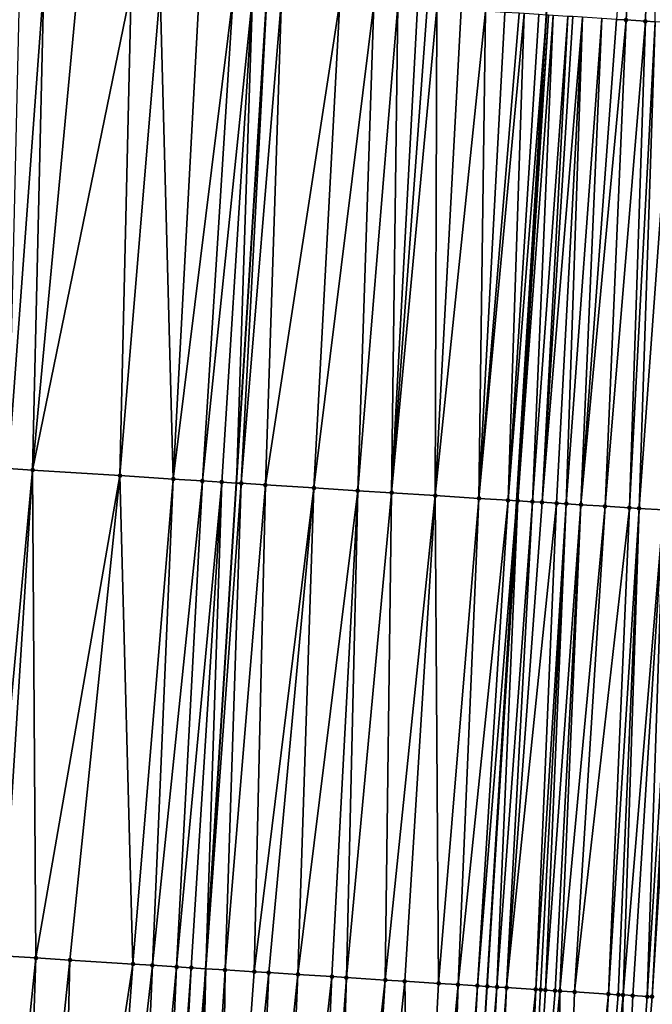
# Model space of a CAD drawing. Header units: feet. Extents: x 2004186 to 2014793, y 836912 to 864902.
# Tile 269 of 656: x 2010710 to 2010736, y 845240 to 845281. Entities that reach past the tile are written whole.
import ezdxf

# ---------------------------------------------------------------- set-up
doc = ezdxf.new("R2010")
doc.units = ezdxf.units.FT
doc.header["$LTSCALE"] = 100
doc.header["$MEASUREMENT"] = 0
for name, color, linetype, lineweight in [('EP_Travel Lane', 5, 'Continuous', 40), ('GPL_Skip Line', 2, 'Continuous', 40), ('Road Shots', 4, 'Continuous', 200), ('Road X-Section', 30, 'Continuous', 13)]:
    doc.layers.add(name, color=color, linetype=linetype, lineweight=lineweight)
doc.layers.add('I-77 SB_MM21-27-Surface-Border', color=7, linetype='Continuous')
doc.layers.add('I-77 SB_MM21-27-Surface-TIN', color=7, linetype='Continuous')

msp = doc.modelspace()

# ---------------------------------------------------------------- linework, layer by layer
at = {"layer": 'EP_Travel Lane'}
msp.add_polyline3d([(2010724.632847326, 845161.3150765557, 420.3935569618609), (2010725.854958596, 845181.2724565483, 420.6239400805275), (2010727.077034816, 845201.2292641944, 420.8299100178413), (2010728.299182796, 845221.1872436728, 421.0287840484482), (2010729.521473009, 845241.147545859, 421.2276827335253), (2010730.743808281, 845261.1085838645, 421.368372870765), (2010731.966360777, 845281.0699911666, 421.5970695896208), (2010733.200203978, 845301.0379699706, 421.7623016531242), (2010734.445065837, 845320.9984826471, 421.93588722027), (2010735.689850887, 845340.9577637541, 422.1474841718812), (2010736.934682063, 845360.9177844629, 422.3431754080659), (2010738.179500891, 845380.8776071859, 422.5600253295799), (2010739.424329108, 845400.8375804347, 422.76288126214), (2010740.669119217, 845420.7969426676, 422.9886460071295), (2010741.913966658, 845440.7572241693, 423.1824225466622), (2010743.147792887, 845460.7465375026, 423.3641605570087), (2010744.358127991, 845480.7147733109, 423.5769885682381), (2010745.534212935, 845500.6996814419, 423.7606588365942)], dxfattribs=at)
at = {"layer": 'GPL_Skip Line'}
msp.add_polyline3d([(2010712.907572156, 845162.0530814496, 420.5808759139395), (2010714.167060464, 845182.0081641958, 420.8089347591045), (2010715.426537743, 845201.9630721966, 420.9959033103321), (2010716.686061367, 845221.918714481, 421.189649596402), (2010717.945758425, 845241.877104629, 421.3686069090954), (2010719.205474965, 845261.8358034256, 421.4966212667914), (2010720.465097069, 845281.7946909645, 421.7053708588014), (2010721.718266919, 845301.754308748, 421.8628080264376), (2010722.964630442, 845321.7147774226, 421.998190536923), (2010724.210918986, 845341.6740452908, 422.1988939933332), (2010725.457265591, 845361.634243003, 422.364738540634), (2010726.703593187, 845381.5941362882, 422.5644940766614), (2010727.949923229, 845401.5540687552, 422.7620795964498), (2010729.196212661, 845421.5133508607, 422.9865330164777), (2010730.442296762, 845441.4733415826, 423.1701646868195), (2010731.66341167, 845461.433952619, 423.3477976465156), (2010732.852232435, 845481.396925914, 423.5040927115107), (2010734.017537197, 845501.3618563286, 423.6647231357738)], dxfattribs=at)
at = {"layer": 'I-77 SB_MM21-27-Surface-Border', "color": 3, "linetype": 'ByBlock', "lineweight": -2}
msp.add_polyline3d([(2010751.388839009, 845500.362919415, 423.8273074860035), (2010750.221738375, 845480.3672347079, 423.6017408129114), (2010749.431602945, 845460.370289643, 423.386504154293), (2010748.407332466, 845440.3519619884, 423.1794726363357), (2010747.36085481, 845420.3794303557, 422.956299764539), (2010746.314189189, 845400.4078855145, 422.7114001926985), (2010745.067891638, 845380.4484733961, 422.461686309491), (2010744.021187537, 845360.4763123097, 422.2382229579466), (2010741.377584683, 845340.6037222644, 422.0289556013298), (2010741.528599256, 845320.557597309, 421.778240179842), (2010740.282210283, 845300.5967210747, 421.6041025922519), (2010739.02837748, 845280.6265167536, 421.380726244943), (2010737.569102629, 845260.6794357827, 421.1655217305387), (2010736.309392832, 845240.720843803, 420.9974198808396), (2010734.650537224, 845220.7883961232, 420.8122539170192), (2010733.191416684, 845200.8454455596, 420.6018358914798), (2010732.131609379, 845180.879003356, 420.3721934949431), (2010730.872119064, 845160.9238887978, 420.1549066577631)], dxfattribs=at)
at = {"layer": 'I-77 SB_MM21-27-Surface-TIN', "color": 128, "linetype": 'ByBlock', "lineweight": -2}
for points in [[(2010736.289949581, 845300.8454273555, 421.698877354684), (2010734.836636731, 845280.8897866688, 421.5051001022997), (2010735.235853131, 845280.864760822, 421.4885135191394)], [(2010736.489563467, 845300.8330056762, 421.6918898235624), (2010736.289949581, 845300.8454273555, 421.698877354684), (2010735.235853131, 845280.864760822, 421.4885135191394)], [(2010736.489563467, 845300.8330056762, 421.6918898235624), (2010735.235853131, 845280.864760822, 421.4885135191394), (2010736.034280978, 845280.8146306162, 421.4631809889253)], [(2010736.489563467, 845300.8330056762, 421.6918898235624), (2010736.034280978, 845280.8146306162, 421.4631809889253), (2010736.433493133, 845280.7895374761, 421.4533146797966)], [(2010711.28341257, 845282.37492406, 421.6236245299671), (2010710.285401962, 845282.4379703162, 421.6169918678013), (2010709.824179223, 845262.4285011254, 421.4240303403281)], [(2010711.28341257, 845282.37492406, 421.6236245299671), (2010709.824179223, 845262.4285011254, 421.4240303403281), (2010710.822189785, 845262.3654541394, 421.431011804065)], [(2010712.680624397, 845282.2866113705, 421.6376968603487), (2010711.28341257, 845282.37492406, 421.6236245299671), (2010710.822189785, 845262.3654541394, 421.431011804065)], [(2010714.87624441, 845282.1478569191, 421.6575504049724), (2010712.680624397, 845282.2866113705, 421.6376968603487), (2010710.822189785, 845262.3654541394, 421.431011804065)], [(2010714.87624441, 845282.1478569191, 421.6575504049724), (2010710.822189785, 845262.3654541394, 421.431011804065), (2010714.415022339, 845262.1383983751, 421.4669120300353)], [(2010716.073855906, 845282.0721818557, 421.6674625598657), (2010714.87624441, 845282.1478569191, 421.6575504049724), (2010714.415022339, 845262.1383983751, 421.4669120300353)], [(2010716.073855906, 845282.0721818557, 421.6674625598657), (2010714.415022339, 845262.1383983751, 421.4669120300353), (2010716.610643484, 845261.9996618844, 421.4863885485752)], [(2010717.670667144, 845281.9712169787, 421.6871492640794), (2010716.073855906, 845282.0721818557, 421.6674625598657), (2010716.610643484, 845261.9996618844, 421.4863885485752)], [(2010719.067876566, 845281.882866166, 421.7050287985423), (2010717.670667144, 845281.9712169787, 421.6871492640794), (2010716.610643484, 845261.9996618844, 421.4863885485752)], [(2010719.067876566, 845281.882866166, 421.7050287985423), (2010716.610643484, 845261.9996618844, 421.4863885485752), (2010717.808253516, 845261.923963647, 421.499969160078)], [(2010719.866285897, 845281.8324425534, 421.7089974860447), (2010719.067876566, 845281.882866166, 421.7050287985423), (2010717.808253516, 845261.923963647, 421.499969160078)], [(2010719.866285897, 845281.8324425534, 421.7089974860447), (2010717.808253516, 845261.923963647, 421.499969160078), (2010718.606664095, 845261.8735597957, 421.5013604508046)], [(2010719.866285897, 845281.8324425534, 421.7089974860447), (2010718.606664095, 845261.8735597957, 421.5013604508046), (2010719.205474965, 845261.8358034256, 421.4966212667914)], [(2010719.866285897, 845281.8324425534, 421.7089974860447), (2010719.205474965, 845261.8358034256, 421.4966212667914), (2010720.465097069, 845281.7946909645, 421.7053708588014)], [(2010719.405078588, 845261.823217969, 421.495041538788), (2010720.465097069, 845281.7946909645, 421.7053708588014), (2010719.205474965, 845261.8358034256, 421.4966212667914)], [(2010721.06390824, 845281.7569393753, 421.7017442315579), (2010720.465097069, 845281.7946909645, 421.7053708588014), (2010719.405078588, 845261.823217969, 421.495041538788)], [(2010721.06390824, 845281.7569393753, 421.7017442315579), (2010719.405078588, 845261.823217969, 421.495041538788), (2010720.403098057, 845261.7603121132, 421.4844791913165)], [(2010723.459161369, 845281.6060668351, 421.6738741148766), (2010721.06390824, 845281.7569393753, 421.7017442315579), (2010720.403098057, 845261.7603121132, 421.4844791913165)], [(2010723.459161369, 845281.6060668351, 421.6738741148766), (2010720.403098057, 845261.7603121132, 421.4844791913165), (2010722.399138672, 845261.6345269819, 421.4600504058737)], [(2010724.856388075, 845281.5179899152, 421.6644012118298), (2010723.459161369, 845281.6060668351, 421.6738741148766), (2010722.399138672, 845261.6345269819, 421.4600504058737)], [(2010724.856388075, 845281.5179899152, 421.6644012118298), (2010722.399138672, 845261.6345269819, 421.4600504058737), (2010724.195570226, 845261.5212411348, 421.4479133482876)], [(2010725.854404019, 845281.4550282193, 421.6625892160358), (2010724.856388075, 845281.5179899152, 421.6644012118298), (2010724.195570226, 845261.5212411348, 421.4479133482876)], [(2010725.854404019, 845281.4550282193, 421.6625892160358), (2010724.195570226, 845261.5212411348, 421.4479133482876), (2010725.592795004, 845261.4331336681, 421.4380075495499)], [(2010726.65282095, 845281.4047250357, 421.654531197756), (2010725.854404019, 845281.4550282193, 421.6625892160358), (2010725.592795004, 845261.4331336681, 421.4380075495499)], [(2010727.052027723, 845281.379546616, 421.6531813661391), (2010726.65282095, 845281.4047250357, 421.654531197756), (2010725.592795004, 845261.4331336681, 421.4380075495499)], [(2010727.45123406, 845281.3543612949, 421.6525207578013), (2010727.052027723, 845281.379546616, 421.6531813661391), (2010725.592795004, 845261.4331336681, 421.4380075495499)], [(2010727.45123406, 845281.3543612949, 421.6525207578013), (2010725.592795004, 845261.4331336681, 421.4380075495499), (2010727.38922918, 845261.3198893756, 421.4207048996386)], [(2010728.449253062, 845281.2914480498, 421.6458701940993), (2010727.45123406, 845281.3543612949, 421.6525207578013), (2010727.38922918, 845261.3198893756, 421.4207048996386)], [(2010729.447271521, 845281.2285262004, 421.6400789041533), (2010728.449253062, 845281.2914480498, 421.6458701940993), (2010727.38922918, 845261.3198893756, 421.4207048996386)], [(2010729.447271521, 845281.2285262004, 421.6400789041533), (2010727.38922918, 845261.3198893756, 421.4207048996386), (2010729.185664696, 845261.2066662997, 421.4007648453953)], [(2010730.245691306, 845281.1782682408, 421.627504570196), (2010729.447271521, 845281.2285262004, 421.6400789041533), (2010729.185664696, 845261.2066662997, 421.4007648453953)], [(2010730.844505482, 845281.1405642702, 421.6191225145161), (2010730.245691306, 845281.1782682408, 421.627504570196), (2010729.185664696, 845261.2066662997, 421.4007648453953)], [(2010731.04410914, 845281.1279793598, 421.6180182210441), (2010730.844505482, 845281.1405642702, 421.6191225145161), (2010729.185664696, 845261.2066662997, 421.4007648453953)], [(2010731.04410914, 845281.1279793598, 421.6180182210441), (2010729.185664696, 845261.2066662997, 421.4007648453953), (2010730.383292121, 845261.1312436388, 421.3800887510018)], [(2010731.642924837, 845281.090299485, 421.6072298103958), (2010731.04410914, 845281.1279793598, 421.6180182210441), (2010730.383292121, 845261.1312436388, 421.3800887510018)], [(2010731.642924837, 845281.090299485, 421.6072298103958), (2010730.383292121, 845261.1312436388, 421.3800887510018), (2010731.966360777, 845281.0699911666, 421.5970695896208)], [(2010730.383292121, 845261.1312436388, 421.3800887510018), (2010730.743808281, 845261.1085838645, 421.368372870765), (2010731.966360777, 845281.0699911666, 421.5970695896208)], [(2010732.042138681, 845281.0652331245, 421.5946891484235), (2010731.966360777, 845281.0699911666, 421.5970695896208), (2010730.743808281, 845261.1085838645, 421.368372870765)], [(2010732.042138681, 845281.0652331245, 421.5946891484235), (2010730.743808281, 845261.1085838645, 421.368372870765), (2010730.782504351, 845261.1061516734, 421.3671153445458)], [(2010732.241743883, 845281.0526726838, 421.591141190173), (2010732.042138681, 845281.0652331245, 421.5946891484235), (2010730.782504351, 845261.1061516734, 421.3671153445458)], [(2010732.241743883, 845281.0526726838, 421.591141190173), (2010730.782504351, 845261.1061516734, 421.3671153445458), (2010731.381319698, 845261.0684662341, 421.3535587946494)], [(2010732.84056373, 845281.0150585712, 421.5737854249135), (2010732.241743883, 845281.0526726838, 421.591141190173), (2010731.381319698, 845261.0684662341, 421.3535587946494)], [(2010732.84056373, 845281.0150585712, 421.5737854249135), (2010731.381319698, 845261.0684662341, 421.3535587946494), (2010731.780531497, 845261.0433674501, 421.3414330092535)], [(2010733.040175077, 845281.0025955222, 421.5605113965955), (2010732.84056373, 845281.0150585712, 421.5737854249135), (2010731.780531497, 845261.0433674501, 421.3414330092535)], [(2010733.439389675, 845280.9775411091, 421.5467775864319), (2010733.040175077, 845281.0025955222, 421.5605113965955), (2010731.780531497, 845261.0433674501, 421.3414330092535)], [(2010733.439389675, 845280.9775411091, 421.5467775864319), (2010731.780531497, 845261.0433674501, 421.3414330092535), (2010732.37935438, 845261.0058014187, 421.3130329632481)], [(2010733.439389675, 845280.9775411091, 421.5467775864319), (2010732.37935438, 845261.0058014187, 421.3130329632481), (2010732.778566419, 845260.9807064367, 421.3004345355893)], [(2010734.237817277, 845280.9274070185, 421.5218330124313), (2010733.439389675, 845280.9775411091, 421.5467775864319), (2010732.778566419, 845260.9807064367, 421.3004345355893)], [(2010734.237817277, 845280.9274070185, 421.5218330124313), (2010732.778566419, 845260.9807064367, 421.3004345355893), (2010733.377378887, 845260.9429753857, 421.292547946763)], [(2010734.836636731, 845280.8897866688, 421.5051001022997), (2010734.237817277, 845280.9274070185, 421.5218330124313), (2010733.377378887, 845260.9429753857, 421.292547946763)], [(2010735.235853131, 845280.864760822, 421.4885135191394), (2010734.836636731, 845280.8897866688, 421.5051001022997), (2010733.377378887, 845260.9429753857, 421.292547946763)], [(2010735.235853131, 845280.864760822, 421.4885135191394), (2010733.377378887, 845260.9429753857, 421.292547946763), (2010734.375410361, 845260.8802597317, 421.2583418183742)], [(2010736.034280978, 845280.8146306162, 421.4631809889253), (2010735.235853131, 845280.864760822, 421.4885135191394), (2010734.375410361, 845260.8802597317, 421.2583418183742)], [(2010736.034280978, 845280.8146306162, 421.4631809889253), (2010734.375410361, 845260.8802597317, 421.2583418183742), (2010735.373438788, 845260.8174957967, 421.2301374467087)], [(2010736.433493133, 845280.7895374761, 421.4533146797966), (2010736.034280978, 845280.8146306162, 421.4631809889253), (2010735.373438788, 845260.8174957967, 421.2301374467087)], [(2010736.433493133, 845280.7895374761, 421.4533146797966), (2010735.373438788, 845260.8174957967, 421.2301374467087), (2010735.772649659, 845260.7923823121, 421.2198390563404)], [(2010737.231918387, 845280.7393661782, 421.4320858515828), (2010736.433493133, 845280.7895374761, 421.4533146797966), (2010735.772649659, 845260.7923823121, 421.2198390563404)], [(2010737.231918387, 845280.7393661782, 421.4320858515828), (2010735.772649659, 845260.7923823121, 421.2198390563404), (2010736.770680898, 845260.7296629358, 421.1860956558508)], [(2010708.963674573, 845242.4447049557, 421.2771128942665), (2010710.822189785, 845262.3654541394, 421.431011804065), (2010709.824179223, 845262.4285011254, 421.4240303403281)], [(2010709.562480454, 845242.4068695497, 421.2825940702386), (2010710.822189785, 845262.3654541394, 421.431011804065), (2010708.963674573, 845242.4447049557, 421.2771128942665)], [(2010710.959690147, 845242.3185230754, 421.3039396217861), (2010710.822189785, 845262.3654541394, 421.431011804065), (2010709.562480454, 845242.4068695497, 421.2825940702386)], [(2010710.959690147, 845242.3185230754, 421.3039396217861), (2010714.415022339, 845262.1383983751, 421.4669120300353), (2010710.822189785, 845262.3654541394, 421.431011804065)], [(2010712.356904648, 845242.2302527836, 421.315078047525), (2010714.415022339, 845262.1383983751, 421.4669120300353), (2010710.959690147, 845242.3185230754, 421.3039396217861)], [(2010714.951727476, 845242.0662572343, 421.3444735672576), (2010714.415022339, 845262.1383983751, 421.4669120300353), (2010712.356904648, 845242.2302527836, 421.315078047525)], [(2010714.951727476, 845242.0662572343, 421.3444735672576), (2010716.610643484, 845261.9996618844, 421.4863885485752), (2010714.415022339, 845262.1383983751, 421.4669120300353)], [(2010715.750133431, 845242.0157801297, 421.3557874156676), (2010716.610643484, 845261.9996618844, 421.4863885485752), (2010714.951727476, 845242.0662572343, 421.3444735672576)], [(2010715.750133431, 845242.0157801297, 421.3557874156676), (2010717.808253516, 845261.923963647, 421.499969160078), (2010716.610643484, 845261.9996618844, 421.4863885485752)], [(2010716.748141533, 845241.9526941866, 421.3685313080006), (2010717.808253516, 845261.923963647, 421.499969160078), (2010715.750133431, 845242.0157801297, 421.3557874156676)], [(2010716.748141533, 845241.9526941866, 421.3685313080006), (2010718.606664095, 845261.8735597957, 421.5013604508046), (2010717.808253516, 845261.923963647, 421.499969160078)], [(2010717.346947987, 845241.9148678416, 421.3727984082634), (2010718.606664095, 845261.8735597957, 421.5013604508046), (2010716.748141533, 845241.9526941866, 421.3685313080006)], [(2010717.346947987, 845241.9148678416, 421.3727984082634), (2010717.945758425, 845241.877104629, 421.3686069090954), (2010718.606664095, 845261.8735597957, 421.5013604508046)], [(2010718.606664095, 845261.8735597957, 421.5013604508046), (2010717.945758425, 845241.877104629, 421.3686069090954), (2010719.205474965, 845261.8358034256, 421.4966212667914)], [(2010719.405078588, 845261.823217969, 421.495041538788), (2010719.205474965, 845261.8358034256, 421.4966212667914), (2010717.945758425, 845241.877104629, 421.3686069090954)], [(2010718.744172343, 845241.8267536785, 421.3630182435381), (2010719.405078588, 845261.823217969, 421.495041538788), (2010717.945758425, 845241.877104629, 421.3686069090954)], [(2010718.744172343, 845241.8267536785, 421.3630182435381), (2010720.403098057, 845261.7603121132, 421.4844791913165), (2010719.405078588, 845261.823217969, 421.495041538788)], [(2010719.941796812, 845241.751284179, 421.3470080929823), (2010720.403098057, 845261.7603121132, 421.4844791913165), (2010718.744172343, 845241.8267536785, 421.3630182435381)], [(2010719.941796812, 845241.751284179, 421.3470080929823), (2010722.399138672, 845261.6345269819, 421.4600504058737), (2010720.403098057, 845261.7603121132, 421.4844791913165)], [(2010720.540609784, 845241.713561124, 421.3374361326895), (2010722.399138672, 845261.6345269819, 421.4600504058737), (2010719.941796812, 845241.751284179, 421.3470080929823)], [(2010721.738232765, 845241.6380680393, 421.3245860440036), (2010722.399138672, 845261.6345269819, 421.4600504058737), (2010720.540609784, 845241.713561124, 421.3374361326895)], [(2010721.738232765, 845241.6380680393, 421.3245860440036), (2010724.195570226, 845261.5212411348, 421.4479133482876), (2010722.399138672, 845261.6345269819, 421.4600504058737)], [(2010723.135457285, 845241.5499564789, 421.3144571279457), (2010724.195570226, 845261.5212411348, 421.4479133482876), (2010721.738232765, 845241.6380680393, 421.3245860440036)], [(2010723.734267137, 845241.512183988, 421.3115087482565), (2010724.195570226, 845261.5212411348, 421.4479133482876), (2010723.135457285, 845241.5499564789, 421.3144571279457)], [(2010723.734267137, 845241.512183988, 421.3115087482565), (2010725.592795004, 845261.4331336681, 421.4380075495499), (2010724.195570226, 845261.5212411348, 421.4479133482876)], [(2010725.33109762, 845241.4115240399, 421.2947104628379), (2010725.592795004, 845261.4331336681, 421.4380075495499), (2010723.734267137, 845241.512183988, 421.3115087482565)], [(2010725.33109762, 845241.4115240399, 421.2947104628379), (2010727.38922918, 845261.3198893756, 421.4207048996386), (2010725.592795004, 845261.4331336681, 421.4380075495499)], [(2010726.129511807, 845241.3611773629, 421.2885492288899), (2010727.38922918, 845261.3198893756, 421.4207048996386), (2010725.33109762, 845241.4115240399, 421.2947104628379)], [(2010727.526738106, 845241.2730939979, 421.2746426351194), (2010727.38922918, 845261.3198893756, 421.4207048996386), (2010726.129511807, 845241.3611773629, 421.2885492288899)], [(2010727.526738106, 845241.2730939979, 421.2746426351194), (2010729.185664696, 845261.2066662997, 421.4007648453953), (2010727.38922918, 845261.3198893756, 421.4207048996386)], [(2010728.325155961, 845241.2228054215, 421.2606969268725), (2010729.185664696, 845261.2066662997, 421.4007648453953), (2010727.526738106, 845241.2730939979, 421.2746426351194)], [(2010728.325155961, 845241.2228054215, 421.2606969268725), (2010730.383292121, 845261.1312436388, 421.3800887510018), (2010729.185664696, 845261.2066662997, 421.4007648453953)], [(2010729.12357513, 845241.1725376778, 421.2439599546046), (2010730.383292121, 845261.1312436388, 421.3800887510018), (2010728.325155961, 845241.2228054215, 421.2606969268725)], [(2010729.12357513, 845241.1725376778, 421.2439599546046), (2010730.743808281, 845261.1085838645, 421.368372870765), (2010730.383292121, 845261.1312436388, 421.3800887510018)], [(2010729.12357513, 845241.1725376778, 421.2439599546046), (2010729.521473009, 845241.147545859, 421.2276827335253), (2010730.743808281, 845261.1085838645, 421.368372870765)], [(2010730.782504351, 845261.1061516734, 421.3671153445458), (2010730.743808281, 845261.1085838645, 421.368372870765), (2010729.521473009, 845241.147545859, 421.2276827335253)], [(2010729.522788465, 845241.1474632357, 421.227628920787), (2010730.782504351, 845261.1061516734, 421.3671153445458), (2010729.521473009, 845241.147545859, 421.2276827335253)], [(2010729.92200212, 845241.1223938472, 421.2106207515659), (2010730.782504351, 845261.1061516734, 421.3671153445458), (2010729.522788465, 845241.1474632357, 421.227628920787)], [(2010729.92200212, 845241.1223938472, 421.2106207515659), (2010731.381319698, 845261.0684662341, 421.3535587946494), (2010730.782504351, 845261.1061516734, 421.3671153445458)], [(2010730.321213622, 845241.097290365, 421.1981805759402), (2010731.381319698, 845261.0684662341, 421.3535587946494), (2010729.92200212, 845241.1223938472, 421.2106207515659)], [(2010730.321213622, 845241.097290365, 421.1981805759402), (2010731.780531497, 845261.0433674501, 421.3414330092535), (2010731.381319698, 845261.0684662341, 421.3535587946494)], [(2010730.321213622, 845241.097290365, 421.1981805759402), (2010732.37935438, 845261.0058014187, 421.3130329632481), (2010731.780531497, 845261.0433674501, 421.3414330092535)], [(2010731.518853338, 845241.0220624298, 421.1498049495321), (2010732.37935438, 845261.0058014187, 421.3130329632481), (2010730.321213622, 845241.097290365, 421.1981805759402)], [(2010731.518853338, 845241.0220624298, 421.1498049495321), (2010732.778566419, 845260.9807064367, 421.3004345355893), (2010732.37935438, 845261.0058014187, 421.3130329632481)], [(2010731.718459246, 845241.0095131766, 421.1432515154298), (2010732.778566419, 845260.9807064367, 421.3004345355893), (2010731.518853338, 845241.0220624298, 421.1498049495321)], [(2010731.918063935, 845240.9969445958, 421.1392876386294), (2010732.778566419, 845260.9807064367, 421.3004345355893), (2010731.718459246, 845241.0095131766, 421.1432515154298)], [(2010731.918063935, 845240.9969445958, 421.1392876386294), (2010733.377378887, 845260.9429753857, 421.292547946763), (2010732.778566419, 845260.9807064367, 421.3004345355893)], [(2010732.317271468, 845240.9717782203, 421.1352741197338), (2010733.377378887, 845260.9429753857, 421.292547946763), (2010731.918063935, 845240.9969445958, 421.1392876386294)], [(2010732.516877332, 845240.9592282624, 421.1288151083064), (2010733.377378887, 845260.9429753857, 421.292547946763), (2010732.317271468, 845240.9717782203, 421.1352741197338)], [(2010732.516877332, 845240.9592282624, 421.1288151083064), (2010734.375410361, 845260.8802597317, 421.2583418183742), (2010733.377378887, 845260.9429753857, 421.292547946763)], [(2010733.115697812, 845240.921624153, 421.1033064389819), (2010734.375410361, 845260.8802597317, 421.2583418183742), (2010732.516877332, 845240.9592282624, 421.1288151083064)], [(2010733.115697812, 845240.921624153, 421.1033064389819), (2010735.373438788, 845260.8174957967, 421.2301374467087), (2010734.375410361, 845260.8802597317, 421.2583418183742)], [(2010734.512939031, 845240.8337771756, 421.0577279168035), (2010735.373438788, 845260.8174957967, 421.2301374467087), (2010733.115697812, 845240.921624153, 421.1033064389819)], [(2010734.512939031, 845240.8337771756, 421.0577279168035), (2010735.772649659, 845260.7923823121, 421.2198390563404), (2010735.373438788, 845260.8174957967, 421.2301374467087)], [(2010734.912149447, 845240.8086564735, 421.047594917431), (2010735.772649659, 845260.7923823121, 421.2198390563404), (2010734.512939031, 845240.8337771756, 421.0577279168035)], [(2010735.111755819, 845240.796114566, 421.0400572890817), (2010735.772649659, 845260.7923823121, 421.2198390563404), (2010734.912149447, 845240.8086564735, 421.047594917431)], [(2010735.111755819, 845240.796114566, 421.0400572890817), (2010736.770680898, 845260.7296629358, 421.1860956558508), (2010735.772649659, 845260.7923823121, 421.2198390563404)], [(2010735.510970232, 845240.7710571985, 421.0214385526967), (2010736.770680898, 845260.7296629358, 421.1860956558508), (2010735.111755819, 845240.796114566, 421.0400572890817)], [(2010735.510970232, 845240.7710571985, 421.0214385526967), (2010736.109787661, 845240.7334047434, 421.0024074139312), (2010736.770680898, 845260.7296629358, 421.1860956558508)], [(2010736.109787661, 845240.7334047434, 421.0024074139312), (2010737.369496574, 845260.6919827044, 421.1718917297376), (2010736.770680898, 845260.7296629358, 421.1860956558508)], [(2010736.109787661, 845240.7334047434, 421.0024074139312), (2010736.309392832, 845240.720843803, 420.9974198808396), (2010737.369496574, 845260.6919827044, 421.1718917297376)], [(2010737.369496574, 845260.6919827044, 421.1718917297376), (2010736.309392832, 845240.720843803, 420.9974198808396), (2010737.569102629, 845260.6794357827, 421.1655217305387)], [(2010710.959690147, 845242.3185230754, 421.3039396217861), (2010709.562480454, 845242.4068695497, 421.2825940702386), (2010708.901602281, 845222.4108500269, 421.1030221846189)], [(2010710.959690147, 845242.3185230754, 421.3039396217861), (2010708.901602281, 845222.4108500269, 421.1030221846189), (2010710.298806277, 845222.3224132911, 421.1298091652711)], [(2010712.356904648, 845242.2302527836, 421.315078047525), (2010710.959690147, 845242.3185230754, 421.3039396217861), (2010710.298806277, 845222.3224132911, 421.1298091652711)], [(2010712.356904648, 845242.2302527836, 421.315078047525), (2010710.298806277, 845222.3224132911, 421.1298091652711), (2010711.895618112, 845222.2214578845, 421.1480645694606)], [(2010714.951727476, 845242.0662572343, 421.3444735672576), (2010712.356904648, 845242.2302527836, 421.315078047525), (2010711.895618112, 845222.2214578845, 421.1480645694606)], [(2010714.951727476, 845242.0662572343, 421.3444735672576), (2010711.895618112, 845222.2214578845, 421.1480645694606), (2010713.492429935, 845222.1205023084, 421.1663381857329)], [(2010715.750133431, 845242.0157801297, 421.3557874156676), (2010714.951727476, 845242.0662572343, 421.3444735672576), (2010713.492429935, 845222.1205023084, 421.1663381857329)], [(2010715.750133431, 845242.0157801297, 421.3557874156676), (2010713.492429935, 845222.1205023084, 421.1663381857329), (2010714.889637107, 845222.0321158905, 421.1877248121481)], [(2010716.748141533, 845241.9526941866, 421.3685313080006), (2010715.750133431, 845242.0157801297, 421.3557874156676), (2010714.889637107, 845222.0321158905, 421.1877248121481)], [(2010716.748141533, 845241.9526941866, 421.3685313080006), (2010714.889637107, 845222.0321158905, 421.1877248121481), (2010715.88764654, 845221.9690510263, 421.1956716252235)], [(2010717.346947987, 845241.9148678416, 421.3727984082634), (2010716.748141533, 845241.9526941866, 421.3685313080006), (2010715.88764654, 845221.9690510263, 421.1956716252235)], [(2010717.346947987, 845241.9148678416, 421.3727984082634), (2010715.88764654, 845221.9690510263, 421.1956716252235), (2010716.286852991, 845221.9438675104, 421.1942965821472)], [(2010717.346947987, 845241.9148678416, 421.3727984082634), (2010716.286852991, 845221.9438675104, 421.1942965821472), (2010717.945758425, 845241.877104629, 421.3686069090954)], [(2010716.286852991, 845221.9438675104, 421.1942965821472), (2010716.686061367, 845221.918714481, 421.189649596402), (2010717.945758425, 845241.877104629, 421.3686069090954)], [(2010717.484478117, 845221.8684084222, 421.1803556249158), (2010717.945758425, 845241.877104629, 421.3686069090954), (2010716.686061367, 845221.918714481, 421.189649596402)], [(2010718.744172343, 845241.8267536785, 421.3630182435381), (2010717.945758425, 845241.877104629, 421.3686069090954), (2010717.484478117, 845221.8684084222, 421.1803556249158)], [(2010718.744172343, 845241.8267536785, 421.3630182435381), (2010717.484478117, 845221.8684084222, 421.1803556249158), (2010718.482501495, 845221.8055644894, 421.1645910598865)], [(2010719.941796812, 845241.751284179, 421.3470080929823), (2010718.744172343, 845241.8267536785, 421.3630182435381), (2010718.482501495, 845221.8055644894, 421.1645910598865)], [(2010720.540609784, 845241.713561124, 421.3374361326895), (2010719.941796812, 845241.751284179, 421.3470080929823), (2010718.482501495, 845221.8055644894, 421.1645910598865)], [(2010720.540609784, 845241.713561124, 421.3374361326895), (2010718.482501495, 845221.8055644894, 421.1645910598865), (2010719.680132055, 845221.7301915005, 421.141409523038)], [(2010721.738232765, 845241.6380680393, 421.3245860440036), (2010720.540609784, 845241.713561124, 421.3374361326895), (2010719.680132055, 845221.7301915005, 421.141409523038)], [(2010721.738232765, 845241.6380680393, 421.3245860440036), (2010719.680132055, 845221.7301915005, 421.141409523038), (2010720.877757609, 845221.6547391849, 421.126741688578)], [(2010723.135457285, 845241.5499564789, 421.3144571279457), (2010721.738232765, 845241.6380680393, 421.3245860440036), (2010720.877757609, 845221.6547391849, 421.126741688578)], [(2010723.135457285, 845241.5499564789, 421.3144571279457), (2010720.877757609, 845221.6547391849, 421.126741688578), (2010722.274980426, 845221.5666006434, 421.1215250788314)], [(2010723.734267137, 845241.512183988, 421.3115087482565), (2010723.135457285, 845241.5499564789, 421.3144571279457), (2010722.274980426, 845221.5666006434, 421.1215250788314)], [(2010723.734267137, 845241.512183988, 421.3115087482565), (2010722.274980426, 845221.5666006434, 421.1215250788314), (2010723.073394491, 845221.5162520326, 421.1167979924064)], [(2010725.33109762, 845241.4115240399, 421.2947104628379), (2010723.734267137, 845241.512183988, 421.3115087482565), (2010723.073394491, 845221.5162520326, 421.1167979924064)], [(2010725.33109762, 845241.4115240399, 421.2947104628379), (2010723.073394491, 845221.5162520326, 421.1167979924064), (2010724.071415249, 845221.4533666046, 421.1054868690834)], [(2010726.129511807, 845241.3611773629, 421.2885492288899), (2010725.33109762, 845241.4115240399, 421.2947104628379), (2010724.071415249, 845221.4533666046, 421.1054868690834)], [(2010726.129511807, 845241.3611773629, 421.2885492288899), (2010724.071415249, 845221.4533666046, 421.1054868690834), (2010726.466669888, 845221.3025179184, 421.070146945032)], [(2010727.526738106, 845241.2730939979, 421.2746426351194), (2010726.129511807, 845241.3611773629, 421.2885492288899), (2010726.466669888, 845221.3025179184, 421.070146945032)], [(2010728.325155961, 845241.2228054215, 421.2606969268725), (2010727.526738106, 845241.2730939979, 421.2746426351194), (2010726.466669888, 845221.3025179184, 421.070146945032)], [(2010728.325155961, 845241.2228054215, 421.2606969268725), (2010726.466669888, 845221.3025179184, 421.070146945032), (2010727.66429941, 845221.2271284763, 421.0487312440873)], [(2010729.12357513, 845241.1725376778, 421.2439599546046), (2010728.325155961, 845241.2228054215, 421.2606969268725), (2010727.66429941, 845221.2271284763, 421.0487312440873)], [(2010729.12357513, 845241.1725376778, 421.2439599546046), (2010727.66429941, 845221.2271284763, 421.0487312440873), (2010728.063511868, 845221.2020401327, 421.0371418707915)], [(2010729.12357513, 845241.1725376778, 421.2439599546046), (2010728.063511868, 845221.2020401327, 421.0371418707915), (2010729.521473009, 845241.147545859, 421.2276827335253)], [(2010728.063511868, 845221.2020401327, 421.0371418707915), (2010728.299182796, 845221.1872436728, 421.0287840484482), (2010729.521473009, 845241.147545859, 421.2276827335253)], [(2010729.522788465, 845241.1474632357, 421.227628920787), (2010729.521473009, 845241.147545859, 421.2276827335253), (2010728.299182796, 845221.1872436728, 421.0287840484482)], [(2010729.92200212, 845241.1223938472, 421.2106207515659), (2010729.522788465, 845241.1474632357, 421.227628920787), (2010728.299182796, 845221.1872436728, 421.0287840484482)], [(2010729.92200212, 845241.1223938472, 421.2106207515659), (2010728.299182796, 845221.1872436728, 421.0287840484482), (2010728.861939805, 845221.1519113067, 421.0088264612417)], [(2010730.321213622, 845241.097290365, 421.1981805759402), (2010729.92200212, 845241.1223938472, 421.2106207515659), (2010728.861939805, 845221.1519113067, 421.0088264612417)], [(2010730.321213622, 845241.097290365, 421.1981805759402), (2010728.861939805, 845221.1519113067, 421.0088264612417), (2010729.460758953, 845221.1142860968, 420.9906583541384)], [(2010731.518853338, 845241.0220624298, 421.1498049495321), (2010730.321213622, 845241.097290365, 421.1981805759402), (2010729.460758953, 845221.1142860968, 420.9906583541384)], [(2010731.518853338, 845241.0220624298, 421.1498049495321), (2010729.460758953, 845221.1142860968, 420.9906583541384), (2010730.658403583, 845221.039136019, 420.9435529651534)], [(2010731.718459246, 845241.0095131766, 421.1432515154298), (2010731.518853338, 845241.0220624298, 421.1498049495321), (2010730.658403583, 845221.039136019, 420.9435529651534)], [(2010731.918063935, 845240.9969445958, 421.1392876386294), (2010731.718459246, 845241.0095131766, 421.1432515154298), (2010730.658403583, 845221.039136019, 420.9435529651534)], [(2010732.317271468, 845240.9717782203, 421.1352741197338), (2010731.918063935, 845240.9969445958, 421.1392876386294), (2010730.658403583, 845221.039136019, 420.9435529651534)], [(2010732.516877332, 845240.9592282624, 421.1288151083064), (2010732.317271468, 845240.9717782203, 421.1352741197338), (2010730.658403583, 845221.039136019, 420.9435529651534)], [(2010732.516877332, 845240.9592282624, 421.1288151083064), (2010730.658403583, 845221.039136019, 420.9435529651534), (2010732.454862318, 845220.9262808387, 420.8868539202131)], [(2010733.115697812, 845240.921624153, 421.1033064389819), (2010732.516877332, 845240.9592282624, 421.1288151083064), (2010732.454862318, 845220.9262808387, 420.8868539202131)], [(2010734.512939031, 845240.8337771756, 421.0577279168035), (2010733.115697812, 845240.921624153, 421.1033064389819), (2010732.454862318, 845220.9262808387, 420.8868539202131)], [(2010734.512939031, 845240.8337771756, 421.0577279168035), (2010732.454862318, 845220.9262808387, 420.8868539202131), (2010733.253291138, 845220.8761659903, 420.8570383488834)], [(2010734.912149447, 845240.8086564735, 421.047594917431), (2010734.512939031, 845240.8337771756, 421.0577279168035), (2010733.253291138, 845220.8761659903, 420.8570383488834)], [(2010735.111755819, 845240.796114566, 421.0400572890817), (2010734.912149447, 845240.8086564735, 421.047594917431), (2010733.253291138, 845220.8761659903, 420.8570383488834)], [(2010735.111755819, 845240.796114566, 421.0400572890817), (2010733.253291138, 845220.8761659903, 420.8570383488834), (2010734.650537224, 845220.7883961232, 420.8122539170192)], [(2010735.510970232, 845240.7710571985, 421.0214385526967), (2010735.111755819, 845240.796114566, 421.0400572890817), (2010734.650537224, 845220.7883961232, 420.8122539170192)], [(2010735.510970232, 845240.7710571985, 421.0214385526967), (2010734.650537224, 845220.7883961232, 420.8122539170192), (2010736.109787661, 845240.7334047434, 421.0024074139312)], [(2010736.109787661, 845240.7334047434, 421.0024074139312), (2010734.650537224, 845220.7883961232, 420.8122539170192), (2010736.309392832, 845240.720843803, 420.9974198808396)]]:
    msp.add_3dface(points, dxfattribs=at)
at = {"layer": 'Road Shots', "lineweight": 100}
for p in [(2010735.235853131, 845280.864760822, 421.4885135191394), (2010736.034280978, 845280.8146306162, 421.4631809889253), (2010710.822189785, 845262.3654541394, 421.431011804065), (2010714.415022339, 845262.1383983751, 421.4669120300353), (2010716.610643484, 845261.9996618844, 421.4863885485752), (2010717.808253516, 845261.923963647, 421.499969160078), (2010718.606664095, 845261.8735597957, 421.5013604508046), (2010719.405078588, 845261.823217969, 421.495041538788), (2010720.403098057, 845261.7603121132, 421.4844791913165), (2010722.399138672, 845261.6345269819, 421.4600504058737), (2010724.195570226, 845261.5212411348, 421.4479133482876), (2010725.592795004, 845261.4331336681, 421.4380075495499), (2010727.38922918, 845261.3198893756, 421.4207048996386), (2010729.185664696, 845261.2066662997, 421.4007648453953), (2010730.383292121, 845261.1312436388, 421.3800887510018), (2010730.782504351, 845261.1061516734, 421.3671153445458), (2010731.381319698, 845261.0684662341, 421.3535587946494), (2010731.780531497, 845261.0433674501, 421.3414330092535), (2010732.37935438, 845261.0058014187, 421.3130329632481), (2010732.778566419, 845260.9807064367, 421.3004345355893), (2010733.377378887, 845260.9429753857, 421.292547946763), (2010734.375410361, 845260.8802597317, 421.2583418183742), (2010735.373438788, 845260.8174957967, 421.2301374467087), (2010735.772649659, 845260.7923823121, 421.2198390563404), (2010710.959690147, 845242.3185230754, 421.3039396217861), (2010712.356904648, 845242.2302527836, 421.315078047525), (2010714.951727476, 845242.0662572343, 421.3444735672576), (2010715.750133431, 845242.0157801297, 421.3557874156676), (2010716.748141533, 845241.9526941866, 421.3685313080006), (2010717.346947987, 845241.9148678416, 421.3727984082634), (2010718.744172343, 845241.8267536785, 421.3630182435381), (2010719.941796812, 845241.751284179, 421.3470080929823), (2010720.540609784, 845241.713561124, 421.3374361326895), (2010721.738232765, 845241.6380680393, 421.3245860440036), (2010723.135457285, 845241.5499564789, 421.3144571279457), (2010723.734267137, 845241.512183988, 421.3115087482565), (2010725.33109762, 845241.4115240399, 421.2947104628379), (2010726.129511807, 845241.3611773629, 421.2885492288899), (2010727.526738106, 845241.2730939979, 421.2746426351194), (2010728.325155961, 845241.2228054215, 421.2606969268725), (2010729.12357513, 845241.1725376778, 421.2439599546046), (2010729.522788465, 845241.1474632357, 421.227628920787), (2010729.92200212, 845241.1223938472, 421.2106207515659), (2010730.321213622, 845241.097290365, 421.1981805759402), (2010731.518853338, 845241.0220624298, 421.1498049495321), (2010731.718459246, 845241.0095131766, 421.1432515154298), (2010731.918063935, 845240.9969445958, 421.1392876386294), (2010732.317271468, 845240.9717782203, 421.1352741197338), (2010732.516877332, 845240.9592282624, 421.1288151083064), (2010733.115697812, 845240.921624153, 421.1033064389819), (2010734.512939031, 845240.8337771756, 421.0577279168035), (2010734.912149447, 845240.8086564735, 421.047594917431), (2010735.111755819, 845240.796114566, 421.0400572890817), (2010735.510970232, 845240.7710571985, 421.0214385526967), (2010736.109787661, 845240.7334047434, 421.0024074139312), (2010736.309392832, 845240.720843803, 420.9974198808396)]:
    msp.add_point(p, dxfattribs=at)
at = {"layer": 'Road X-Section', "extrusion": (0.06297667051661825, 0.9979645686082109, 0.01003288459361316), "elevation": 970193.9927439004, "flags": 128}
msp.add_lwpolyline([(-1953462.669046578, -9313.021034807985), (-1953463.669046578, -9312.992700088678), (-1953464.469046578, -9312.977251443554), (-1953465.469046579, -9312.949407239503), (-1953466.269046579, -9312.922423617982), (-1953467.069046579, -9312.889560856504), (-1953467.669046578, -9312.870822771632), (-1953468.069046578, -9312.863399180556), (-1953468.669046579, -9312.856772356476), (-1953469.269046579, -9312.842755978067), (-1953470.069046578, -9312.829003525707), (-1953471.669046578, -9312.81635788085), (-1953472.069046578, -9312.813294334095), (-1953472.469046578, -9312.8074878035), (-1953473.069046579, -9312.802872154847), (-1953473.669046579, -9312.79809055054), (-1953474.069046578, -9312.793095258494), (-1953474.469046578, -9312.790638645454), (-1953475.069046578, -9312.784458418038), (-1953475.869046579, -9312.77636940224), (-1953476.869046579, -9312.760755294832), (-1953478.269046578, -9312.74409005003), (-1953479.269046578, -9312.726088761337), (-1953479.669046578, -9312.724160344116), (-1953480.469046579, -9312.730450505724), (-1953480.669046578, -9312.732886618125), (-1953480.869046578, -9312.732112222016), (-1953481.469046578, -9312.71366508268), (-1953482.069046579, -9312.701687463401), (-1953482.469046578, -9312.698283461), (-1953482.869046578, -9312.696084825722), (-1953483.869046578, -9312.689451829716), (-1953485.269046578, -9312.675378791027), (-1953487.469046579, -9312.655524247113), (-1953488.669046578, -9312.64561159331), (-1953490.269046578, -9312.625923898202), (-1953491.669046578, -9312.608043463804), (-1953492.469046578, -9312.604074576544), (-1953493.669046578, -9312.61132819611), (-1953496.069046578, -9312.639199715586), (-1953497.469046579, -9312.648673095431), (-1953498.469046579, -9312.65048518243), (-1953499.269046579, -9312.658543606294), (-1953499.669046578, -9312.659893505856), (-1953500.069046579, -9312.660554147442), (-1953501.069046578, -9312.667205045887), (-1953502.069046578, -9312.672996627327), (-1953502.869046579, -9312.68557159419), (-1953503.469046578, -9312.693954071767), (-1953503.669046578, -9312.695058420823), (-1953504.269046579, -9312.705847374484), (-1953504.669046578, -9312.71838866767), (-1953504.869046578, -9312.721936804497), (-1953505.469046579, -9312.73929344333), (-1953505.669046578, -9312.752568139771), (-1953506.069046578, -9312.7663026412), (-1953506.869046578, -9312.791248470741), (-1953507.469046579, -9312.807982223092), (-1953507.869046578, -9312.82456964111), (-1953508.669046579, -9312.849903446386), (-1953509.069046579, -9312.859770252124), (-1953509.869046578, -9312.881000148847), (-1953510.669046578, -9312.904784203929), (-1953511.269046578, -9312.918361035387), (-1953511.669046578, -9312.932362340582)], dxfattribs=at)
at = {"layer": 'Road X-Section', "extrusion": (0.06298877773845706, 0.9979816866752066, 0.008060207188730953), "elevation": 970211.9750554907, "flags": 128}
msp.add_lwpolyline([(-1953452.591121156, -7399.250028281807), (-1953453.791121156, -7399.22773920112), (-1953454.991121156, -7399.19598459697), (-1953456.191121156, -7399.161282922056), (-1953456.791121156, -7399.139018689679), (-1953457.191121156, -7399.130623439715), (-1953457.991121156, -7399.116929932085), (-1953458.991121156, -7399.090405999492), (-1953459.391121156, -7399.081742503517), (-1953461.591121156, -7399.05840635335), (-1953463.191121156, -7399.04068761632), (-1953463.991121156, -7399.033323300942), (-1953464.591121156, -7399.025488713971), (-1953465.191121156, -7399.018799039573), (-1953466.591121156, -7398.996252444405), (-1953467.591121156, -7398.983425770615), (-1953467.991121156, -7398.979813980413), (-1953469.191121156, -7398.961776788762), (-1953469.791121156, -7398.958904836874), (-1953470.791121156, -7398.940150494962), (-1953471.591121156, -7398.930753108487), (-1953472.991121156, -7398.925852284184), (-1953473.991121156, -7398.918870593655), (-1953477.591121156, -7398.882969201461), (-1953479.791121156, -7398.863492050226), (-1953480.991121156, -7398.849910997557), (-1953481.791121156, -7398.848519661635), (-1953482.591121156, -7398.854838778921), (-1953483.591121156, -7398.86540146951), (-1953485.591121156, -7398.889831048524), (-1953487.391121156, -7398.901968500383), (-1953488.791121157, -7398.911874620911), (-1953490.591121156, -7398.929177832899), (-1953492.391121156, -7398.9491185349), (-1953493.591121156, -7398.969795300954), (-1953493.991121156, -7398.982769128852), (-1953494.591121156, -7398.996326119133), (-1953494.991121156, -7399.008452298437), (-1953495.591121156, -7399.036853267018), (-1953495.991121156, -7399.049452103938), (-1953496.591121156, -7399.057338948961), (-1953497.591121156, -7399.091546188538), (-1953498.591121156, -7399.119751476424), (-1953498.991121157, -7399.130050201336), (-1953499.991121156, -7399.163794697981), (-1953500.591121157, -7399.177999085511), (-1953500.791121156, -7399.184369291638)], dxfattribs=at)
at = {"layer": 'Road X-Section', "extrusion": (0.06298906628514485, 0.9979861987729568, 0.007478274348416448), "elevation": 970196.1250515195, "flags": 128}
msp.add_lwpolyline([(-1953452.587479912, -6834.671052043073), (-1953453.787479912, -6834.645597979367), (-1953455.187479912, -6834.604836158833), (-1953455.987479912, -6834.581502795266), (-1953456.587479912, -6834.561502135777), (-1953456.987479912, -6834.55240531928), (-1953457.587479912, -6834.547538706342), (-1953457.787479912, -6834.543791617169), (-1953458.787479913, -6834.509454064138), (-1953459.387479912, -6834.495449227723), (-1953460.187479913, -6834.486407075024), (-1953461.787479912, -6834.466728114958), (-1953463.387479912, -6834.447269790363), (-1953464.587479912, -6834.428681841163), (-1953467.387479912, -6834.385264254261), (-1953468.387479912, -6834.363046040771), (-1953468.987479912, -6834.345436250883), (-1953469.387479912, -6834.337517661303), (-1953470.187479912, -6834.331415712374), (-1953470.987479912, -6834.316054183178), (-1953471.587479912, -6834.309969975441), (-1953472.987479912, -6834.30556871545), (-1953473.387479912, -6834.306787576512), (-1953473.987479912, -6834.301306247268), (-1953475.387479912, -6834.279960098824), (-1953476.787479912, -6834.268821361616), (-1953479.387479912, -6834.239425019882), (-1953480.187479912, -6834.228110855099), (-1953481.187479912, -6834.215366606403), (-1953481.787479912, -6834.211099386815), (-1953483.187479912, -6834.220879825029), (-1953484.387479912, -6834.236890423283), (-1953484.987479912, -6834.246462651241), (-1953486.187479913, -6834.259313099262), (-1953487.587479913, -6834.269442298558), (-1953488.187479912, -6834.272390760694), (-1953489.787479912, -6834.289189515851), (-1953490.587479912, -6834.295350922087), (-1953491.987479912, -6834.309257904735), (-1953492.787479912, -6834.323204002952), (-1953493.587479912, -6834.339941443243), (-1953493.987479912, -6834.356272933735), (-1953494.387479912, -6834.373281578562), (-1953494.787479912, -6834.385722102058), (-1953495.987479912, -6834.434099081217), (-1953496.187479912, -6834.440652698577), (-1953496.387479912, -6834.444616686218), (-1953496.787479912, -6834.448630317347), (-1953496.987479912, -6834.455089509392), (-1953497.587479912, -6834.480598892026), (-1953498.987479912, -6834.526178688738), (-1953499.387479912, -6834.536311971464), (-1953499.587479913, -6834.54384981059), (-1953499.987479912, -6834.562469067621), (-1953500.587479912, -6834.581500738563), (-1953500.787479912, -6834.586488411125)], dxfattribs=at)

doc.saveas('drawing.dxf')
